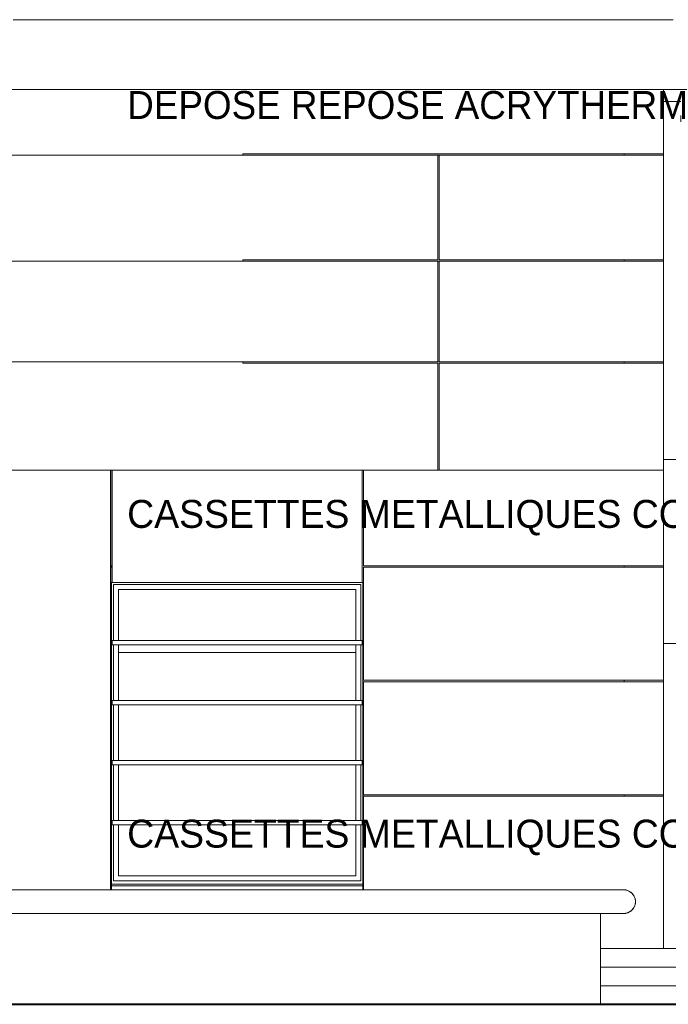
# Model space of a CAD drawing. Header units: millimetres. Extents: x 52659 to 1698020, y -10054 to 104697.
# Tile 345 of 363: x 1442421 to 1447063, y -7243 to -193. Entities that reach past the tile are written whole.
import ezdxf

# ---------------------------------------------------------------- set-up
doc = ezdxf.new("R2010")
doc.units = ezdxf.units.MM
doc.header["$MEASUREMENT"] = 0
for name, color, linetype in [('01-02 Terrain 2D - limites parcelles.Terrain', 7, 'Continuous'), ('02-06 Poutre.Construction', 7, 'Continuous'), ('06-05 Etiquette.Texte', 7, 'Continuous'), ('A-GLAZ-____-OTLN.Modèle IFC', 7, 'Continuous'), ('A-GLAZ-CWMG-OTLN.Modèle IFC', 7, 'Continuous'), ('A-WALL-____-OTLN.Modèle IFC', 7, 'Continuous'), ('IFC Calque.Modèle IFC', 7, 'Continuous'), ('S-STRS-____-OTLN.Modèle IFC', 7, 'Continuous')]:
    doc.layers.add(name, color=color, linetype=linetype)
doc.dimstyles.new('STYLE_GENERE__4', dxfattribs={"dimtxt": 0.18, "dimasz": 145.92, "dimexe": 0.18, "dimexo": 0.0625, "dimgap": 0, "dimtad": 0, "dimtih": 1, "dimtoh": 1, "dimdec": 4, "dimzin": 0, "dimdsep": 46, "dimcen": 0.09, "dimadec": 0, "dimazin": 0, "dimtfac": 1, "dimtdec": 4, "dimtmove": 0, "dimatfit": 3, "dimldrblk": 'ARROWHEAD_1', "dimfxl": 1, "dimtolj": 1, "dimtzin": 0, "dimarcsym": 0})

# ---------------------------------------------------------------- blocks, each defined once
blk = doc.blocks.new('Élément de coupe_1277_5', base_point=(1478457.7, -7243.3))
at = {"layer": 'A-WALL-____-OTLN.Modèle IFC', "color": 251, "linetype": 'Continuous', "lineweight": 0, "true_color": 0x5d5d5d}
for p, q in [((1446577.7, -7109.9), (1446577.7, -6593.3)), ((1446577.7, -7243.3), (1438827.7, -7243.3))]:
    blk.add_line(p, q, dxfattribs=at)
blk = doc.blocks.new('Élément de coupe_1278_5', base_point=(1478457.7, -7243.3))
at = {"layer": 'A-WALL-____-OTLN.Modèle IFC', "color": 251, "linetype": 'Continuous', "lineweight": 0, "true_color": 0x5d5d5d}
for p, q in [((1442879.6, -6423.3), (1442235.8, -6423.3)), ((1443523.5, -6423.3), (1442879.6, -6423.3)), ((1444167.3, -6423.3), (1443523.5, -6423.3)), ((1444811.2, -6423.3), (1444167.3, -6423.3)), ((1445455, -6423.3), (1444811.2, -6423.3)), ((1446098.8, -6423.3), (1445455, -6423.3)), ((1446420.8, -6423.3), (1446098.8, -6423.3)), ((1446742.7, -6423.3), (1446420.8, -6423.3)), ((1446742.7, -6423.3), (1446757.2, -6424.5)), ((1446761.2, -6425.3), (1446742.7, -6423.3)), ((1446742.7, -6423.3), (1446759, -6424.8)), ((1446757.2, -6424.5), (1446759, -6424.8)), ((1446759, -6424.8), (1446760.8, -6425.3)), ((1446761.2, -6425.3), (1446763.8, -6425.9)), ((1446761.2, -6425.3), (1446764.7, -6426.2)), ((1446763.9, -6426), (1446763.8, -6425.9)), ((1446763.9, -6426), (1446763.9, -6426)), ((1446785.2, -6434.6), (1446764.7, -6426.2)), ((1446775.8, -6430), (1446764.7, -6426.2)), ((1446764.7, -6426.2), (1446775.2, -6429.7)), ((1446770.8, -6428.3), (1446775.2, -6429.7)), ((1446775.6, -6429.9), (1446775.2, -6429.7)), ((1446785.2, -6434.6), (1446775.8, -6430)), ((1446776.6, -6430.3), (1446775.8, -6430)), ((1446781.1, -6432.4), (1446776.6, -6430.3)), ((1446782.4, -6433.3), (1446781.1, -6432.4)), ((1446802.8, -6448.2), (1446785.2, -6434.6)), ((1446785.2, -6434.6), (1446794.4, -6440.8)), ((1446795, -6441.3), (1446785.2, -6434.6)), ((1446794.6, -6441), (1446793.7, -6440.4)), ((1446794.4, -6440.8), (1446794, -6440.6)), ((1446794.4, -6440.8), (1446794.5, -6440.9)), ((1446794.6, -6441), (1446795, -6441.3)), ((1446802.8, -6448.2), (1446795, -6441.3)), ((1446799, -6444.6), (1446795.3, -6441.6)), ((1446800.1, -6445.8), (1446799, -6444.6)), ((1446816.3, -6465.8), (1446802.8, -6448.2)), ((1446810.1, -6456.5), (1446802.8, -6448.2)), ((1446810.6, -6457.1), (1446802.8, -6448.2)), ((1446810.1, -6456.5), (1446809.2, -6455.5)), ((1446810.1, -6456.5), (1446810.6, -6457.1)), ((1446816.3, -6465.8), (1446810.6, -6457.1)), ((1446824.8, -6486.3), (1446816.3, -6465.8)), ((1446817.8, -6468.8), (1446816.3, -6465.8)), ((1446816.3, -6465.8), (1446821.3, -6476.1)), ((1446817.8, -6468.8), (1446818.8, -6470.4)), ((1446818.8, -6470.4), (1446821.2, -6475.7)), ((1446820.9, -6475.2), (1446818.8, -6470.4)), ((1446821.2, -6475.7), (1446821.2, -6475.8)), ((1446821.2, -6475.8), (1446821.3, -6475.9)), ((1446821.3, -6476.1), (1446821.7, -6477)), ((1446824.8, -6486.3), (1446821.3, -6476.1)), ((1446821.9, -6477.7), (1446821.7, -6477)), ((1446802.8, -6568.4), (1446816.3, -6550.8)), ((1446810.5, -6559.5), (1446816.3, -6550.8)), ((1446811.9, -6557.6), (1446815.1, -6552.7)), ((1446812.6, -6556.4), (1446811.9, -6557.6)), ((1446815.6, -6551.9), (1446815.1, -6552.7)), ((1446816.3, -6550.8), (1446824.8, -6530.3)), ((1446816.3, -6550.8), (1446821.3, -6540.6)), ((1446821.2, -6540.8), (1446816.3, -6550.8)), ((1446821.2, -6540.8), (1446820.7, -6541.7)), ((1446821.3, -6540.6), (1446821.2, -6540.8)), ((1446821.3, -6540.6), (1446824.8, -6530.3)), ((1446821.4, -6540.3), (1446821.3, -6540.6)), ((1446821.7, -6539.5), (1446821.4, -6540.3)), ((1446822.2, -6538), (1446821.7, -6539.5)), ((1446827.7, -6508.3), (1446824.8, -6486.3)), ((1446827, -6497.2), (1446824.8, -6486.3)), ((1446824.8, -6530.3), (1446827.7, -6508.3)), ((1446824.8, -6530.3), (1446827, -6519.2)), ((1446826.2, -6524.3), (1446825.6, -6526.3)), ((1446827, -6519.2), (1446826.2, -6524.3)), ((1446827, -6497.3), (1446827, -6497.2)), ((1446827.7, -6508.3), (1446827, -6497.2)), ((1446827, -6497.3), (1446827, -6497.5)), ((1446827, -6519.2), (1446827.7, -6508.3)), ((1446827, -6519), (1446827.5, -6513.8)), ((1446827, -6519), (1446827, -6519.2)), ((1446827.5, -6513.8), (1446827.4, -6511.9)), ((1442025.7, -6593.3), (1442669.5, -6593.3)), ((1442669.5, -6593.3), (1443313.4, -6593.3)), ((1443313.4, -6593.3), (1443848.8, -6593.3)), ((1443848.8, -6593.3), (1444384.2, -6593.3)), ((1444384.2, -6593.3), (1444919.6, -6593.3)), ((1444919.6, -6593.3), (1445455, -6593.3)), ((1445455, -6593.3), (1446098.8, -6593.3)), ((1446098.8, -6593.3), (1446420.8, -6593.3)), ((1446420.8, -6593.3), (1446742.7, -6593.3)), ((1446760.4, -6591.4), (1446742.7, -6593.3)), ((1446742.7, -6593.3), (1446760.1, -6591.5)), ((1446759, -6591.7), (1446742.7, -6593.3)), ((1446742.7, -6593.3), (1446757.4, -6592)), ((1446757.4, -6592), (1446759, -6591.7)), ((1446760.1, -6591.5), (1446759, -6591.7)), ((1446760.1, -6591.5), (1446760.4, -6591.4)), ((1446764.7, -6590.4), (1446760.4, -6591.4)), ((1446764.7, -6590.4), (1446785.2, -6581.9)), ((1446773.5, -6587.5), (1446764.7, -6590.4)), ((1446785.2, -6581.9), (1446773.5, -6587.5)), ((1446776.4, -6586.3), (1446773.5, -6587.5)), ((1446775.1, -6586.8), (1446775, -6586.9)), ((1446775.1, -6586.8), (1446775.2, -6586.8)), ((1446775.8, -6586.6), (1446775.2, -6586.8)), ((1446775.7, -6586.6), (1446775.8, -6586.6)), ((1446775.8, -6586.6), (1446776.4, -6586.3)), ((1446776.4, -6586.3), (1446778.8, -6585)), ((1446785.2, -6581.9), (1446777.6, -6585.6)), ((1446785.2, -6581.9), (1446802.8, -6568.4)), ((1446785.2, -6581.9), (1446795, -6575.3)), ((1446788.6, -6579.6), (1446785.2, -6581.9)), ((1446790.3, -6578.7), (1446788.4, -6579.7)), ((1446790, -6578.6), (1446791.9, -6577.5)), ((1446790.3, -6578.7), (1446791.6, -6577.7)), ((1446790.3, -6578.7), (1446791.5, -6577.8)), ((1446795, -6575.3), (1446791.9, -6577.5)), ((1446793.8, -6576.2), (1446794.4, -6575.7)), ((1446794.5, -6575.6), (1446794.4, -6575.7)), ((1446794.5, -6575.6), (1446794.5, -6575.6)), ((1446802.8, -6568.4), (1446795, -6575.3)), ((1446796, -6574.5), (1446795.2, -6575)), ((1446798.7, -6572), (1446796, -6574.5)), ((1446810.5, -6559.5), (1446802.8, -6568.4)), ((1446802.8, -6568.4), (1446803.4, -6567.6)), ((1446804.1, -6567), (1446803.4, -6567.7)), ((1446810.1, -6560), (1446804.1, -6567)), ((1446804.1, -6567), (1446806.9, -6563.7)), ((1446810.3, -6559.7), (1446810.1, -6560)), ((1446811.9, -6557.6), (1446810.5, -6559.5))]:
    blk.add_line(p, q, dxfattribs=at)
blk = doc.blocks.new('Élément de coupe_1279_5', base_point=(1478457.7, -7243.3))
at = {"layer": 'A-WALL-____-OTLN.Modèle IFC', "color": 251, "linetype": 'Continuous', "lineweight": 0, "true_color": 0x5d5d5d}
for p, q in [((1443235.9, -4223.3), (1443081.9, -4223.3)), ((1443573.1, -4223.3), (1443235.9, -4223.3)), ((1443910.7, -4223.3), (1443573.1, -4223.3)), ((1443910.7, -4223.3), (1444017.7, -4223.3)), ((1443077.7, -4923.3), (1443077.7, -4933.3)), ((1443077.7, -5743.3), (1443077.7, -5753.3))]:
    blk.add_line(p, q, dxfattribs=at)
blk = doc.blocks.new('Élément de coupe_1280_5', base_point=(1478457.7, -7243.3))
at = {"layer": 'IFC Calque.Modèle IFC', "color": 251, "linetype": 'Continuous', "lineweight": 0, "true_color": 0x5d5d5d}
for p, q in [((1443072, -6423.3), (1443072, -3418.3)), ((1443072.8, -4103.3), (1443072.8, -3418.3)), ((1443081.9, -4223.3), (1443081.9, -3418.3)), ((1443072.8, -4103.3), (1443072, -4103.3)), ((1443072, -4113.3), (1443072.8, -4113.3)), ((1443077.8, -4103.3), (1443072.8, -4103.3)), ((1443072.8, -4923.3), (1443072.8, -4113.3)), ((1443072.8, -4113.3), (1443077.8, -4113.3)), ((1443077.8, -4113.3), (1443077.8, -4103.3)), ((1443081.9, -4223.3), (1443077.7, -4223.3)), ((1443077.7, -4223.3), (1443077.7, -4923.3)), ((1443072.8, -4923.3), (1443072, -4923.3)), ((1443072, -4933.3), (1443072.8, -4933.3)), ((1443077.7, -4923.3), (1443072.8, -4923.3)), ((1443072.8, -4933.3), (1443077.7, -4933.3)), ((1443072.8, -5743.3), (1443072.8, -4933.3)), ((1443077.7, -4933.3), (1443077.7, -5743.3)), ((1443072.8, -5743.3), (1443072, -5743.3)), ((1443072.8, -5753.3), (1443072, -5753.3)), ((1443072.8, -5743.3), (1443077.7, -5743.3)), ((1443072.8, -5753.3), (1443077.7, -5753.3)), ((1443072.8, -6423.3), (1443072.8, -5753.3)), ((1443077.7, -5753.3), (1443077.7, -6423.3))]:
    blk.add_line(p, q, dxfattribs=at)
blk = doc.blocks.new('Élément de coupe_1282_5', base_point=(1478457.7, -7243.3))
at = {"layer": 'A-WALL-____-OTLN.Modèle IFC', "color": 251, "linetype": 'Continuous', "lineweight": 0, "true_color": 0x5d5d5d}
for p, q in [((1447027.7, -4103.3), (1447027.7, -3418.3)), ((1447027.7, -4923.3), (1447027.7, -4113.3)), ((1444872.7, -4223.3), (1444017.7, -4223.3)), ((1447027.7, -5743.3), (1447027.7, -4933.3)), ((1447027.7, -6843.3), (1447027.7, -5753.3))]:
    blk.add_line(p, q, dxfattribs=at)
blk = doc.blocks.new('Élément de coupe_1283_5', base_point=(1478457.7, -7243.3))
at = {"layer": 'IFC Calque.Modèle IFC', "color": 251, "linetype": 'Continuous', "lineweight": 0, "true_color": 0x5d5d5d}
for p, q in [((1444872.7, -4223.3), (1444872.7, -3418.3)), ((1444882.7, -3418.3), (1444882.7, -4103.3)), ((1444882.7, -4113.3), (1444882.7, -4923.3)), ((1444877.7, -4223.3), (1444872.7, -4223.3)), ((1444877.7, -4923.3), (1444877.7, -4223.3)), ((1444877.7, -5743.3), (1444877.7, -4933.3)), ((1444882.7, -4933.3), (1444882.7, -5743.3)), ((1444877.7, -6423.3), (1444877.7, -5753.3)), ((1444882.7, -5753.3), (1444882.7, -6423.3))]:
    blk.add_line(p, q, dxfattribs=at)
blk = doc.blocks.new('Élément de coupe_1284_5', base_point=(1478457.7, -7243.3))
at = {"layer": 'IFC Calque.Modèle IFC', "color": 251, "linetype": 'Continuous', "lineweight": 0, "true_color": 0x5d5d5d}
for p, q in [((1444882.7, -4103.3), (1446747.7, -4103.3)), ((1446747.7, -4113.3), (1444882.7, -4113.3))]:
    blk.add_line(p, q, dxfattribs=at)
blk = doc.blocks.new('Élément de coupe_1285_5', base_point=(1478457.7, -7243.3))
at = {"layer": 'IFC Calque.Modèle IFC', "color": 251, "linetype": 'Continuous', "lineweight": 0, "true_color": 0x5d5d5d}
for p, q in [((1444877.7, -4933.3), (1444877.7, -4923.3)), ((1444882.7, -4923.3), (1446747.7, -4923.3)), ((1446747.7, -4933.3), (1444882.7, -4933.3))]:
    blk.add_line(p, q, dxfattribs=at)
blk = doc.blocks.new('Élément de coupe_1286_5', base_point=(1478457.7, -7243.3))
at = {"layer": 'IFC Calque.Modèle IFC', "color": 251, "linetype": 'Continuous', "lineweight": 0, "true_color": 0x5d5d5d}
for p, q in [((1444877.7, -5753.3), (1444877.7, -5743.3)), ((1444882.7, -5743.3), (1446747.7, -5743.3)), ((1446747.7, -5753.3), (1444882.7, -5753.3))]:
    blk.add_line(p, q, dxfattribs=at)
blk = doc.blocks.new('Élément de coupe_1287_5', base_point=(1478457.7, -7243.3))
at = {"layer": 'A-GLAZ-____-OTLN.Modèle IFC', "color": 251, "linetype": 'Continuous', "lineweight": 0, "true_color": 0x5d5d5d}
for p, q in [((1443092.7, -4638.3), (1443092.7, -4238.3)), ((1443092.7, -4238.3), (1444862.7, -4238.3)), ((1443127.7, -4638.3), (1443127.7, -4273.3)), ((1443127.7, -4273.3), (1444827.7, -4273.3)), ((1444827.7, -4273.3), (1444827.7, -4638.3)), ((1444862.7, -4238.3), (1444862.7, -4638.3)), ((1443092.7, -5068.3), (1443092.7, -4668.3)), ((1443127.7, -5068.3), (1443127.7, -4668.3)), ((1443127.7, -4723.3), (1444827.7, -4723.3)), ((1444827.7, -4668.3), (1444827.7, -5068.3)), ((1444862.7, -4668.3), (1444862.7, -5068.3)), ((1443092.7, -5498.3), (1443092.7, -5098.3)), ((1443127.7, -5498.3), (1443127.7, -5098.3)), ((1444827.7, -5098.3), (1444827.7, -5498.3)), ((1444862.7, -5098.3), (1444862.7, -5498.3)), ((1443092.7, -5928.3), (1443092.7, -5528.3)), ((1443127.7, -5928.3), (1443127.7, -5528.3)), ((1444827.7, -5528.3), (1444827.7, -5928.3)), ((1444862.7, -5528.3), (1444862.7, -5928.3)), ((1443092.7, -6358.3), (1443092.7, -5958.3)), ((1443127.7, -6323.3), (1443127.7, -5958.3)), ((1444827.7, -5958.3), (1444827.7, -6323.3)), ((1444862.7, -5958.3), (1444862.7, -6358.3)), ((1444827.7, -6323.3), (1443127.7, -6323.3)), ((1443077.7, -6383.9), (1444877.7, -6383.9)), ((1443077.7, -6394.6), (1444877.7, -6394.6)), ((1444862.7, -6358.3), (1443092.7, -6358.3))]:
    blk.add_line(p, q, dxfattribs=at)
blk = doc.blocks.new('Élément de coupe_1288_5', base_point=(1478457.7, -7243.3))
at = {"layer": 'IFC Calque.Modèle IFC', "color": 251, "linetype": 'Continuous', "lineweight": 0, "true_color": 0x5d5d5d}
for p, q in [((1446747.7, -4103.3), (1447027.7, -4103.3)), ((1446747.7, -4113.3), (1446747.7, -4103.3)), ((1447027.7, -4113.3), (1446747.7, -4113.3)), ((1447027.7, -4103.3), (1447027.7, -4113.3))]:
    blk.add_line(p, q, dxfattribs=at)
blk = doc.blocks.new('Élément de coupe_1289_5', base_point=(1478457.7, -7243.3))
at = {"layer": 'IFC Calque.Modèle IFC', "color": 251, "linetype": 'Continuous', "lineweight": 0, "true_color": 0x5d5d5d}
for p, q in [((1446747.7, -4923.3), (1447027.7, -4923.3)), ((1446747.7, -4933.3), (1446747.7, -4923.3)), ((1447027.7, -4933.3), (1446747.7, -4933.3)), ((1447027.7, -4923.3), (1447027.7, -4933.3))]:
    blk.add_line(p, q, dxfattribs=at)
blk = doc.blocks.new('Élément de coupe_1290_5', base_point=(1478457.7, -7243.3))
at = {"layer": 'IFC Calque.Modèle IFC', "color": 251, "linetype": 'Continuous', "lineweight": 0, "true_color": 0x5d5d5d}
for p, q in [((1446747.7, -5753.3), (1446747.7, -5743.3)), ((1446747.7, -5743.3), (1447027.7, -5743.3)), ((1447027.7, -5753.3), (1446747.7, -5753.3)), ((1447027.7, -5743.3), (1447027.7, -5753.3))]:
    blk.add_line(p, q, dxfattribs=at)
blk = doc.blocks.new('Élément de coupe_1295_5', base_point=(1478457.7, -7243.3))
at = {"layer": 'A-GLAZ-CWMG-OTLN.Modèle IFC', "color": 251, "linetype": 'Continuous', "lineweight": 0, "true_color": 0x5d5d5d}
for p, q in [((1447152.7, -3343.3), (1447152.7, -3393.3)), ((1447152.7, -3393.3), (1447152.7, -4634.7)), ((1447152.7, -4659.7), (1447027.7, -4659.7))]:
    blk.add_line(p, q, dxfattribs=at)
blk = doc.blocks.new('Élément de coupe_1297_5', base_point=(1478457.7, -7243.3))
at = {"layer": 'S-STRS-____-OTLN.Modèle IFC', "color": 251, "linetype": 'Continuous', "lineweight": 0, "true_color": 0x5d5d5d}
for p, q in [((1446577.7, -6843.3), (1448948, -6843.3)), ((1446577.7, -6976.6), (1448948, -6976.6)), ((1446577.7, -7109.9), (1448948, -7109.9)), ((1446577.7, -7243.3), (1446577.7, -7109.9)), ((1446577.7, -7243.3), (1448201.8, -7243.3)), ((1448888, -7243.3), (1448988, -7243.3))]:
    blk.add_line(p, q, dxfattribs=at)
blk = doc.blocks.new('Élément de coupe_1299_5', base_point=(1478457.7, -7243.3))
at = {"layer": 'A-GLAZ-CWMG-OTLN.Modèle IFC', "color": 251, "linetype": 'Continuous', "lineweight": 0, "true_color": 0x5d5d5d}
for p, q in [((1447152.7, -778.3), (1447027.7, -778.3)), ((1447152.7, -878.3), (1447152.7, -3343.3)), ((1447152.7, -3343.3), (1447027.7, -3343.3))]:
    blk.add_line(p, q, dxfattribs=at)
blk = doc.blocks.new('Élément de coupe_1302_5', base_point=(1478457.7, -7243.3))
at = {"layer": 'A-WALL-____-OTLN.Modèle IFC', "color": 251, "linetype": 'Continuous', "lineweight": 0, "true_color": 0x5d5d5d}
blk.add_line((1447027.7, -693.3), (1448966.8, -693.3), dxfattribs=at)
blk = doc.blocks.new('Élément de coupe_1303_5', base_point=(1478457.7, -7243.3))
at = {"layer": 'IFC Calque.Modèle IFC', "color": 251, "linetype": 'Continuous', "lineweight": 0, "true_color": 0x5d5d5d}
blk.add_line((1446747.7, -1163.3), (1446747.7, -1153.3), dxfattribs=at)
blk = doc.blocks.new('Élément de coupe_1304_5', base_point=(1478457.7, -7243.3))
at = {"layer": 'IFC Calque.Modèle IFC', "color": 251, "linetype": 'Continuous', "lineweight": 0, "true_color": 0x5d5d5d}
blk.add_line((1446747.7, -1923.3), (1446747.7, -1913.3), dxfattribs=at)
blk = doc.blocks.new('Élément de coupe_1305_5', base_point=(1478457.7, -7243.3))
at = {"layer": 'IFC Calque.Modèle IFC', "color": 251, "linetype": 'Continuous', "lineweight": 0, "true_color": 0x5d5d5d}
blk.add_line((1446747.7, -2653.3), (1446747.7, -2643.3), dxfattribs=at)
blk = doc.blocks.new('Élément de coupe_1306_5', base_point=(1478457.7, -7243.3))
at = {"layer": 'A-WALL-____-OTLN.Modèle IFC', "color": 251, "linetype": 'Continuous', "lineweight": 0, "true_color": 0x5d5d5d}
for p, q in [((1447027.7, -693.3), (1444017.7, -693.3)), ((1447027.7, -1153.3), (1447027.7, -693.3)), ((1447027.7, -1913.3), (1447027.7, -1163.3)), ((1447027.7, -2643.3), (1447027.7, -1923.3)), ((1447027.7, -3418.3), (1447027.7, -2653.3)), ((1445412.7, -3418.3), (1444017.7, -3418.3)), ((1447027.7, -3418.3), (1445422.7, -3418.3))]:
    blk.add_line(p, q, dxfattribs=at)
blk = doc.blocks.new('Élément de coupe_1307_5', base_point=(1478457.7, -7243.3))
at = {"layer": 'IFC Calque.Modèle IFC', "color": 251, "linetype": 'Continuous', "lineweight": 0, "true_color": 0x5d5d5d}
for p, q in [((1444017.7, -1153.3), (1447027.7, -1153.3)), ((1444017.7, -1163.3), (1445412.7, -1163.3)), ((1447027.7, -1163.3), (1445422.7, -1163.3)), ((1447027.7, -1153.3), (1447027.7, -1163.3))]:
    blk.add_line(p, q, dxfattribs=at)
blk = doc.blocks.new('Élément de coupe_1308_5', base_point=(1478457.7, -7243.3))
at = {"layer": 'IFC Calque.Modèle IFC', "color": 251, "linetype": 'Continuous', "lineweight": 0, "true_color": 0x5d5d5d}
for p, q in [((1444017.7, -1913.3), (1445412.7, -1913.3)), ((1444017.7, -1923.3), (1445412.7, -1923.3)), ((1447027.7, -1913.3), (1445422.7, -1913.3)), ((1447027.7, -1923.3), (1445422.7, -1923.3)), ((1447027.7, -1913.3), (1447027.7, -1923.3))]:
    blk.add_line(p, q, dxfattribs=at)
blk = doc.blocks.new('Élément de coupe_1309_5', base_point=(1478457.7, -7243.3))
at = {"layer": 'IFC Calque.Modèle IFC', "color": 251, "linetype": 'Continuous', "lineweight": 0, "true_color": 0x5d5d5d}
for p, q in [((1444017.7, -2643.3), (1445412.7, -2643.3)), ((1444017.7, -2653.3), (1445412.7, -2653.3)), ((1447027.7, -2643.3), (1445422.7, -2643.3)), ((1447027.7, -2653.3), (1445422.7, -2653.3)), ((1447027.7, -2643.3), (1447027.7, -2653.3))]:
    blk.add_line(p, q, dxfattribs=at)
blk = doc.blocks.new('Élément de coupe_1310_5', base_point=(1478457.7, -7243.3))
at = {"layer": 'IFC Calque.Modèle IFC', "color": 251, "linetype": 'Continuous', "lineweight": 0, "true_color": 0x5d5d5d}
for p, q in [((1445412.7, -1913.3), (1445412.7, -1163.3)), ((1445422.7, -1163.3), (1445422.7, -1913.3)), ((1445412.7, -2643.3), (1445412.7, -1923.3)), ((1445422.7, -1923.3), (1445422.7, -2643.3)), ((1445412.7, -3418.3), (1445412.7, -2653.3)), ((1445422.7, -2653.3), (1445422.7, -3418.3)), ((1445422.7, -3418.3), (1445412.7, -3418.3))]:
    blk.add_line(p, q, dxfattribs=at)
blk = doc.blocks.new('Élément de coupe_1311_5', base_point=(1478457.7, -7243.3))
at = {"layer": 'A-WALL-____-OTLN.Modèle IFC', "color": 251, "linetype": 'Continuous', "lineweight": 0, "true_color": 0x5d5d5d}
for p, q in [((1442165.2, -693.3), (1442499.7, -693.3)), ((1442499.7, -693.3), (1442835.6, -693.3)), ((1442835.6, -693.3), (1443172.6, -693.3)), ((1443172.6, -693.3), (1443510.3, -693.3)), ((1443510.3, -693.3), (1443848.5, -693.3)), ((1443848.5, -693.3), (1444017.7, -693.3)), ((1444017.7, -1163.3), (1444017.7, -1153.3)), ((1444017.7, -1923.3), (1444017.7, -1913.3)), ((1444017.7, -2653.3), (1444017.7, -2643.3)), ((1442165.2, -3418.3), (1442499.7, -3418.3)), ((1442499.7, -3418.3), (1442835.6, -3418.3)), ((1442835.6, -3418.3), (1443172.6, -3418.3)), ((1443172.6, -3418.3), (1443510.3, -3418.3)), ((1443510.3, -3418.3), (1443848.5, -3418.3)), ((1443848.5, -3418.3), (1444017.7, -3418.3))]:
    blk.add_line(p, q, dxfattribs=at)
blk = doc.blocks.new('Élément de coupe_1312_5', base_point=(1478457.7, -7243.3))
at = {"layer": 'A-WALL-____-OTLN.Modèle IFC', "color": 251, "linetype": 'Continuous', "lineweight": 0, "true_color": 0x5d5d5d}
for p, q in [((1442374.9, -193.3), (1442712.8, -193.3)), ((1442712.8, -193.3), (1443052.5, -193.3)), ((1443052.5, -193.3), (1443393.5, -193.3)), ((1443393.5, -193.3), (1443735.4, -193.3)), ((1443735.4, -193.3), (1444077.6, -193.3)), ((1444077.6, -193.3), (1444419.8, -193.3)), ((1444419.8, -193.3), (1444761.4, -193.3)), ((1444761.4, -193.3), (1445102, -193.3)), ((1445102, -193.3), (1445441.1, -193.3)), ((1445441.1, -193.3), (1445778.3, -193.3)), ((1445778.3, -193.3), (1446113, -193.3)), ((1446113, -193.3), (1446444.8, -193.3)), ((1446444.8, -193.3), (1446773.3, -193.3)), ((1446773.3, -193.3), (1447098, -193.3))]:
    blk.add_line(p, q, dxfattribs=at)
blk = doc.blocks.new('Élément de coupe_1316_5', base_point=(1478457.7, -7243.3))
at = {"layer": '02-06 Poutre.Construction', "color": 251, "linetype": 'Continuous', "lineweight": 0, "true_color": 0x5d5d5d}
for p, q in [((1444872.7, -4638.3), (1443082.7, -4638.3)), ((1443082.7, -4668.3), (1443082.7, -4638.3)), ((1444872.7, -4668.3), (1444872.7, -4638.3)), ((1444872.7, -4668.3), (1443082.7, -4668.3))]:
    blk.add_line(p, q, dxfattribs=at)
blk = doc.blocks.new('Élément de coupe_1317_5', base_point=(1478457.7, -7243.3))
at = {"layer": '02-06 Poutre.Construction', "color": 251, "linetype": 'Continuous', "lineweight": 0, "true_color": 0x5d5d5d}
for p, q in [((1444872.7, -5068.3), (1443082.7, -5068.3)), ((1443082.7, -5098.3), (1443082.7, -5068.3)), ((1444872.7, -5098.3), (1444872.7, -5068.3)), ((1444872.7, -5098.3), (1443082.7, -5098.3))]:
    blk.add_line(p, q, dxfattribs=at)
blk = doc.blocks.new('Élément de coupe_1318_5', base_point=(1478457.7, -7243.3))
at = {"layer": '02-06 Poutre.Construction', "color": 251, "linetype": 'Continuous', "lineweight": 0, "true_color": 0x5d5d5d}
for p, q in [((1444872.7, -5498.3), (1443082.7, -5498.3)), ((1443082.7, -5528.3), (1443082.7, -5498.3)), ((1444872.7, -5528.3), (1444872.7, -5498.3)), ((1444872.7, -5528.3), (1443082.7, -5528.3))]:
    blk.add_line(p, q, dxfattribs=at)
blk = doc.blocks.new('Élément de coupe_1319_5', base_point=(1478457.7, -7243.3))
at = {"layer": '02-06 Poutre.Construction', "color": 251, "linetype": 'Continuous', "lineweight": 0, "true_color": 0x5d5d5d}
for p, q in [((1444872.7, -5928.3), (1443082.7, -5928.3)), ((1443082.7, -5958.3), (1443082.7, -5928.3)), ((1444872.7, -5958.3), (1443082.7, -5958.3)), ((1444872.7, -5958.3), (1444872.7, -5928.3))]:
    blk.add_line(p, q, dxfattribs=at)
blk = doc.blocks.new('ARROWHEAD_1')
at = {"color": 0, "linetype": 'Continuous', "lineweight": 0}
blk.add_line((0, 0), (-1, 0), dxfattribs=at)
blk.add_circle((0, 0), 0.25, dxfattribs=at)

msp = doc.modelspace()

# ---------------------------------------------------------------- linework, layer by layer
at = {"layer": '01-02 Terrain 2D - limites parcelles.Terrain', "color": 251, "linetype": 'Continuous', "lineweight": 0, "true_color": 0x5d5d5d}
for p, q in [((1447027.676, -1163.262), (1432881.122, -1163.262)), ((1447027.676, -1923.262), (1432881.122, -1923.262)), ((1447027.676, -2643.262), (1432881.122, -2643.262))]:
    msp.add_line(p, q, dxfattribs=at)
at = {"layer": '01-02 Terrain 2D - limites parcelles.Terrain', "color": 7, "linetype": 'Continuous', "lineweight": 40, "flags": 128}
msp.add_lwpolyline([(1429387.089, -7243.262), (1451637.822, -7243.262)], dxfattribs=at)

# ---------------------------------------------------------------- block references
at = {"layer": '02-06 Poutre.Construction', "lineweight": 0}
for name in ['Élément de coupe_1316_5', 'Élément de coupe_1317_5', 'Élément de coupe_1318_5', 'Élément de coupe_1319_5']:
    msp.add_blockref(name, (1478457.676, -7243.262), dxfattribs=at)
at = {"layer": 'A-GLAZ-____-OTLN.Modèle IFC', "lineweight": 0}
msp.add_blockref('Élément de coupe_1287_5', (1478457.676, -7243.262), dxfattribs=at)
at = {"layer": 'A-GLAZ-CWMG-OTLN.Modèle IFC', "lineweight": 0}
for name in ['Élément de coupe_1299_5', 'Élément de coupe_1295_5']:
    msp.add_blockref(name, (1478457.676, -7243.262), dxfattribs=at)
at = {"layer": 'A-WALL-____-OTLN.Modèle IFC', "lineweight": 0}
for name in ['Élément de coupe_1312_5', 'Élément de coupe_1311_5', 'Élément de coupe_1306_5', 'Élément de coupe_1302_5', 'Élément de coupe_1279_5', 'Élément de coupe_1282_5', 'Élément de coupe_1278_5', 'Élément de coupe_1277_5']:
    msp.add_blockref(name, (1478457.676, -7243.262), dxfattribs=at)
at = {"layer": 'IFC Calque.Modèle IFC', "lineweight": 0}
for name in ['Élément de coupe_1307_5', 'Élément de coupe_1310_5', 'Élément de coupe_1303_5', 'Élément de coupe_1308_5', 'Élément de coupe_1304_5', 'Élément de coupe_1309_5', 'Élément de coupe_1305_5', 'Élément de coupe_1280_5', 'Élément de coupe_1283_5', 'Élément de coupe_1284_5', 'Élément de coupe_1288_5', 'Élément de coupe_1285_5', 'Élément de coupe_1289_5', 'Élément de coupe_1286_5', 'Élément de coupe_1290_5']:
    msp.add_blockref(name, (1478457.676, -7243.262), dxfattribs=at)
at = {"layer": 'S-STRS-____-OTLN.Modèle IFC', "lineweight": 0}
msp.add_blockref('Élément de coupe_1297_5', (1478457.676, -7243.262), dxfattribs=at)

# ---------------------------------------------------------------- texts
at = {"layer": '06-05 Etiquette.Texte', "color": 7, "linetype": 'Continuous', "lineweight": 9, "char_height": 200, "attachment_point": 1}
for s, insert in [('\\A1;DEPOSE REPOSE ACRYTHERM ', (1443190.216, -703.965)), ('\\A1;CASSETTES METALLIQUES COLORI{\\H1.25x; \\H1.2x;B}', (1443190.216, -3581.955)), ('\\A1;CASSETTES METALLIQUES COLORI{\\H1.25x; \\H1.2x;A}', (1443190.216, -5871.251))]:
    msp.add_mtext(s, dxfattribs=dict(at, insert=insert))

# ---------------------------------------------------------------- leaders
at = {"layer": '06-05 Etiquette.Texte', "color": 7, "linetype": 'Continuous', "lineweight": 9, "annotation_type": 0, "has_hookline": 1, "hookline_direction": 1}
for points, text_width in [([(1449346.243, -609.527), (1447590.216, -703.965)], 4533.333), ([(1449346.243, -3435.126), (1448659.264, -3581.955)], 5916.667), ([(1449346.243, -5724.422), (1448644.978, -5871.251)], 5916.667)]:
    msp.add_leader(points, dimstyle='STYLE_GENERE__4', dxfattribs=dict(at, text_width=text_width))

doc.saveas('drawing.dxf')
